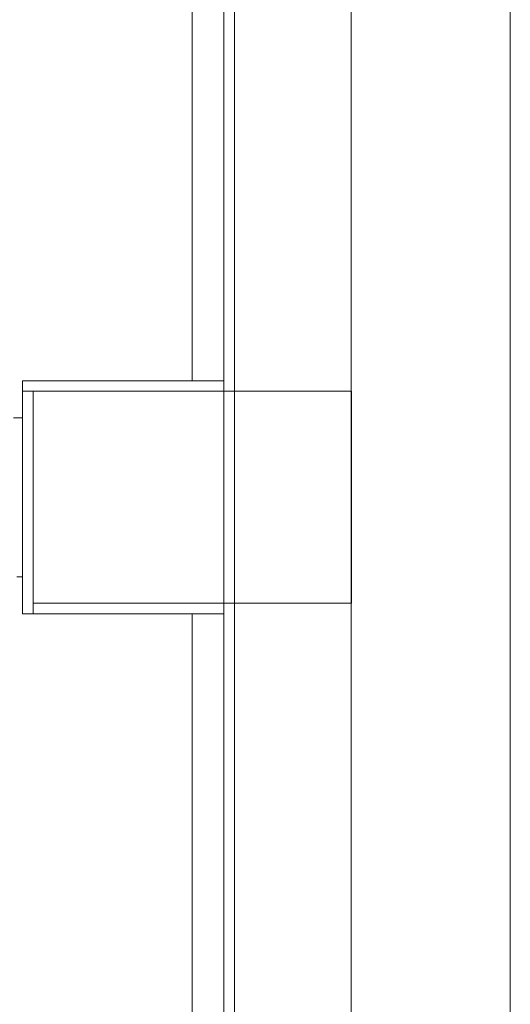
# Model space of a CAD drawing. Header units: millimetres. Extents: x -261 to 187, y -214 to 106.
# Tile 416 of 656: x -187.506 to -187.044, y -75.867 to -74.938. Entities that reach past the tile are written whole.
import ezdxf

# ---------------------------------------------------------------- set-up
doc = ezdxf.new("R2010")
doc.units = ezdxf.units.MM
doc.header["$LTSCALE"] = 0.005
doc.header["$MEASUREMENT"] = 0
for name, color, linetype, lineweight in [('IFC-Parede padrão-Contorno', 9, 'Continuous', 5), ('IFC-Pilar-Contorno', 9, 'Continuous', 5), ('IFC-Viga-Contorno', 9, 'Continuous', 5)]:
    doc.layers.add(name, color=color, linetype=linetype, lineweight=lineweight)

msp = doc.modelspace()

# ---------------------------------------------------------------- linework, layer by layer
at = {"layer": 'IFC-Parede padrão-Contorno', "lineweight": 5}
for p, q in [((-187.04367, -89.17695), (-187.04367, -69.39819)), ((-187.19367, -75.23089), (-187.19367, -69.92012)), ((-187.31367, -81.44922), (-187.31367, -73.59452)), ((-187.30367, -76.74826), (-187.30367, -73.71352)), ((-187.19367, -75.98957), (-187.19367, -75.23089)), ((-187.50344, -75.28262), (-187.50344, -75.27887)), ((-187.50344, -75.27887), (-187.38487, -75.27887)), ((-187.50344, -75.28887), (-187.50344, -75.28262)), ((-187.38487, -75.27887), (-187.31367, -75.27887)), ((-187.50344, -75.28887), (-187.38487, -75.28887)), ((-187.50344, -75.36765), (-187.50344, -75.28887)), ((-187.38487, -75.28887), (-187.31367, -75.28887)), ((-187.50344, -75.49887), (-187.50344, -75.36765)), ((-187.49344, -75.49887), (-187.49344, -75.36765)), ((-187.42599, -75.48887), (-187.31367, -75.48887)), ((-187.50344, -75.49887), (-187.49969, -75.49887)), ((-187.49969, -75.49887), (-187.49344, -75.49887)), ((-187.49344, -75.49887), (-187.42599, -75.49887)), ((-187.42599, -75.49887), (-187.31367, -75.49887))]:
    msp.add_line(p, q, dxfattribs=at)
at = {"layer": 'IFC-Pilar-Contorno', "lineweight": 5}
for p, q in [((-187.49344, -75.37307), (-187.49344, -75.28886)), ((-187.40971, -75.28886), (-187.31975, -75.28886)), ((-187.31975, -75.28886), (-187.19344, -75.28886)), ((-187.19344, -75.34468), (-187.19344, -75.28886)), ((-187.19344, -75.40466), (-187.19344, -75.34468)), ((-187.19344, -75.48886), (-187.19344, -75.40466)), ((-187.49344, -75.48886), (-187.36713, -75.48886)), ((-187.36713, -75.48886), (-187.2834, -75.48886)), ((-187.2834, -75.48886), (-187.19344, -75.48886))]:
    msp.add_line(p, q, dxfattribs=at)
at = {"layer": 'IFC-Viga-Contorno', "lineweight": 5}
for p, q in [((-187.34351, -75.27887), (-187.34351, -72.20956)), ((-187.51172, -75.31389), (-187.50344, -75.31389)), ((-187.5086, -75.46389), (-187.50344, -75.46389)), ((-187.34351, -75.48887), (-187.31367, -75.48887)), ((-187.34351, -78.97816), (-187.34351, -75.49887))]:
    msp.add_line(p, q, dxfattribs=at)

doc.saveas('drawing.dxf')
